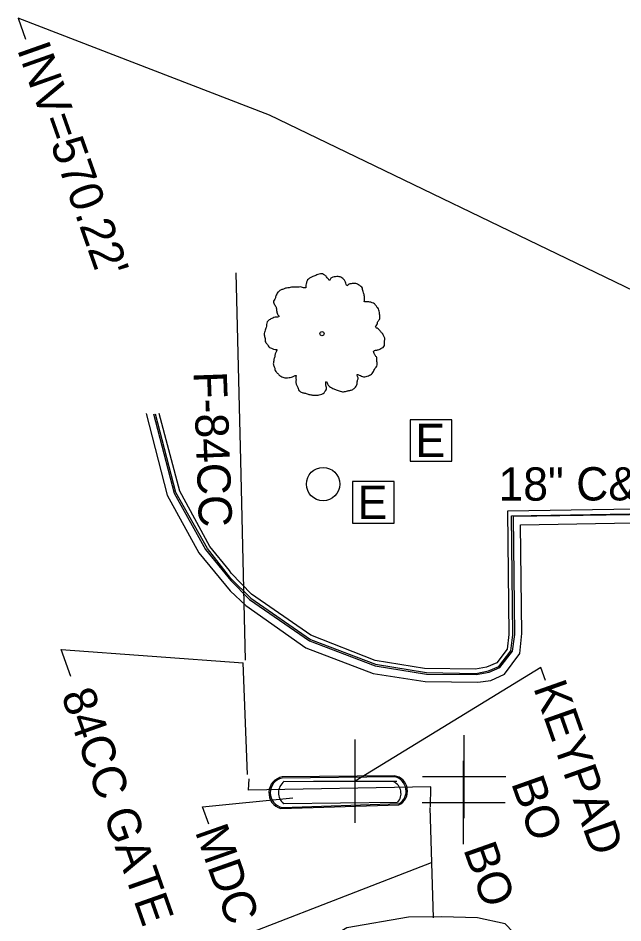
# Model space of a CAD drawing. Extents: x 2004847 to 2009016, y 1134161 to 1140101.
# Drawn here: x 2007175.3 to 2007247.9, y 1137829 to 1137937.7 of the extents above; entities that cross this region are included whole.
import ezdxf

# ---------------------------------------------------------------- set-up
doc = ezdxf.new("R2010")
doc.units = 0
for name, color, linetype in [('RD_EX_Conc', 7, 'Continuous'), ('RD_EX_Curb', 7, 'Continuous'), ('RD_EX_DR_Inlet_txCode', 7, 'Continuous'), ('RD_EX_DR_Pipe', 7, 'Continuous'), ('RD_EX_DV_Prop_txCode', 7, 'Continuous'), ('RD_EX_Fence_ChLk', 7, 'Continuous'), ('RD_EX_Road', 7, 'Continuous'), ('RD_EX_SU_Elec', 7, 'Continuous'), ('RD_EX_SU_Misc', 7, 'Continuous'), ('RD_EX_VEG', 7, 'Continuous'), ('RD_Sketch3', 7, 'Continuous')]:
    doc.layers.add(name, color=color, linetype=linetype)

msp = doc.modelspace()

# ---------------------------------------------------------------- linework, layer by layer
at = {"layer": 'RD_EX_Conc'}
for points in [[(2007220.47, 1137846.68), (2007206.98, 1137846.57)], [(2007206.82, 1137842.75), (2007221, 1137843.18)]]:
    msp.add_lwpolyline(points, dxfattribs=at)
for centre, major_axis, ratio, start_param, end_param in [((2007207.34, 1137844.64), (-1.6, -1.13), 0.998561, 4.278789, 6.970429), ((2007220.18, 1137844.85), (-1.73, -0.67), 0.999622, 1.654809, 4.188453)]:
    msp.add_ellipse(centre, major_axis=major_axis, ratio=ratio, start_param=start_param, end_param=end_param, dxfattribs=at)
at = {"layer": 'RD_EX_Curb'}
for points in [[(2007191.52, 1137890.16), (2007194.01, 1137880.62), (2007197.75, 1137873.88), (2007200.83, 1137870.13)], [(2007203.21, 1137868), (2007200.81, 1137870.39), (2007198.02, 1137873.97), (2007194.22, 1137880.73), (2007191.76, 1137890.14)], [(2007234.04, 1137878.46), (2007234.21, 1137863.66), (2007234.02, 1137861.9), (2007232.77, 1137860.26), (2007231.53, 1137859.73), (2007230.19, 1137859.48), (2007224.06, 1137859.59), (2007218.15, 1137860.52), (2007210.44, 1137863.58), (2007203.29, 1137868.51), (2007200.84, 1137871.04), (2007200.64, 1137871.33), (2007198.27, 1137874.23), (2007194.69, 1137880.89), (2007192.22, 1137890.2)], [(2007342.35, 1137858.38), (2007323.87, 1137859.99), (2007284.06, 1137860.35), (2007281.27, 1137861.4), (2007280.31, 1137864.34), (2007280.16, 1137868.17), (2007280.02, 1137879.19), (2007234.04, 1137878.46)], [(2007203.21, 1137868), (2007210.38, 1137863.07), (2007218.2, 1137860.11), (2007224.3, 1137859.1), (2007230.25, 1137858.99), (2007231.75, 1137859.28), (2007233, 1137859.83), (2007234.45, 1137861.7), (2007234.68, 1137863.63), (2007234.53, 1137877.92), (2007279.54, 1137878.68)], [(2007342.26, 1137857.73), (2007323.89, 1137859.29), (2007284, 1137859.66), (2007280.78, 1137860.91), (2007279.56, 1137864.29), (2007279.52, 1137868.15), (2007279.32, 1137878.45), (2007234.75, 1137877.83)], [(2007200.83, 1137870.13), (2007203.06, 1137867.85), (2007210.28, 1137862.88), (2007218.17, 1137859.88), (2007224.31, 1137858.88), (2007230.27, 1137858.85), (2007231.85, 1137859.12), (2007233.14, 1137859.69), (2007234.64, 1137861.65), (2007234.91, 1137863.65), (2007234.75, 1137877.83)], [(2007220.54, 1137846.55), (2007206.98, 1137846.41)], [(2007220.38, 1137845.97), (2007207.19, 1137846.01)], [(2007207, 1137842.89), (2007221.06, 1137843.34)], [(2007207.15, 1137843.34), (2007220.85, 1137843.51)]]:
    msp.add_lwpolyline(points, dxfattribs=at)
for centre, major_axis, ratio, start_param, end_param in [((2007220.1, 1137844.83), (-1.6, 0.76), 0.999407, 2.587662, 4.901508), ((2007207.32, 1137844.65), (-1.34, -1.19), 0.995956, 4.178522, 6.947638), ((2007208.25, 1137844.65), (0.2, -1.71), 0.991907, 3.694648, 5.469963), ((2007219.68, 1137844.56), (-0.77, 1.38), 0.997635, 3.474631, 5.312955)]:
    msp.add_ellipse(centre, major_axis=major_axis, ratio=ratio, start_param=start_param, end_param=end_param, dxfattribs=at)
at = {"layer": 'RD_EX_DR_Inlet_txCode'}
msp.add_lwpolyline([(2007205.45, 1137926.04), (2007175.27, 1137937.7), (2007176.16, 1137935.18)], dxfattribs=at)
at = {"layer": 'RD_EX_DR_Pipe'}
msp.add_line((2007348.82, 1137856.76), (2007205.45, 1137926.04), dxfattribs=at)
at = {"layer": 'RD_EX_DV_Prop_txCode'}
for p, q in [((2007215.75, 1137841.03), (2007215.75, 1137851.03)), ((2007228.85, 1137841.58), (2007228.85, 1137851.58)), ((2007228.78, 1137838.47), (2007228.78, 1137848.47)), ((2007223.85, 1137846.58), (2007233.85, 1137846.58)), ((2007210.75, 1137846.03), (2007220.75, 1137846.03)), ((2007223.78, 1137843.47), (2007233.78, 1137843.47))]:
    msp.add_line(p, q, dxfattribs=at)
at = {"layer": 'RD_EX_Fence_ChLk'}
for p, q in [((2007202.82, 1137846.85), (2007202.31, 1137860.24)), ((2007224.73, 1137842.88), (2007225.11, 1137829.63))]:
    msp.add_line(p, q, dxfattribs=at)
for points in [[(2007202.57, 1137860.57), (2007202.01, 1137884.55), (2007201.44, 1137907.09)], [(2007224.78, 1137842.97), (2007224.82, 1137845.35), (2007202.93, 1137844.94), (2007203.03, 1137846.31)]]:
    msp.add_lwpolyline(points, dxfattribs=at)
at = {"layer": 'RD_EX_Road'}
for points in [[(2007190.63, 1137890.19), (2007193.15, 1137880.4), (2007196.98, 1137873.48), (2007200.72, 1137868.91), (2007202.6, 1137867.13)], [(2007202.6, 1137867.13), (2007209.83, 1137862.06), (2007217.91, 1137858.99), (2007224.16, 1137858), (2007230.48, 1137857.93), (2007232.05, 1137858.14), (2007233.7, 1137858.88), (2007235.52, 1137861.38), (2007235.78, 1137863.76), (2007235.63, 1137876.84), (2007278.49, 1137877.59), (2007278.58, 1137868.37)], [(2007222.15, 1137829.7), (2007214.73, 1137828.44), (2007201.59, 1137820.57), (2007194.54, 1137809.87), (2007192.76, 1137799.43), (2007193.05, 1137778.3)], [(2007236.36, 1137809.44), (2007236.38, 1137812.21), (2007236.34, 1137824.47), (2007235.71, 1137826.89), (2007233.77, 1137828.89), (2007230.44, 1137829.63), (2007226.11, 1137829.76), (2007222.15, 1137829.7)]]:
    msp.add_lwpolyline(points, dxfattribs=at)
at = {"layer": 'RD_EX_SU_Elec'}
for points in [[(2007227.37, 1137889.46), (2007222.37, 1137889.46), (2007222.37, 1137884.46), (2007227.37, 1137884.46)], [(2007220.43, 1137882.04), (2007215.44, 1137882.04), (2007215.44, 1137877.04), (2007220.43, 1137877.04)]]:
    msp.add_lwpolyline(points, close=True, dxfattribs=at)
at = {"layer": 'RD_EX_SU_Misc'}
msp.add_circle((2007211.89, 1137881.72), 2, dxfattribs=at)
at = {"layer": 'RD_EX_VEG'}
for centre, radius in [((2007211.76, 1137899.79), 0.25), ((2007211.75, 1137899.78), 0.0001)]:
    msp.add_circle(centre, radius, dxfattribs=at)
for points in [[(2007211.89, 1137906.96), (2007211.59, 1137906.99), (2007211.27, 1137906.89), (2007211.02, 1137906.79), (2007210.79, 1137906.71), (2007210.57, 1137906.61), (2007210.27, 1137906.44), (2007210.04, 1137906.24), (2007209.92, 1137905.99), (2007209.87, 1137905.76), (2007209.82, 1137905.49), (2007209.82, 1137905.31), (2007209.69, 1137905.29), (2007209.54, 1137905.31), (2007209.29, 1137905.39), (2007209.04, 1137905.39), (2007208.79, 1137905.39), (2007208.44, 1137905.36), (2007208.09, 1137905.36), (2007207.82, 1137905.31), (2007207.49, 1137905.26), (2007207.12, 1137905.14), (2007206.77, 1137905.01), (2007206.47, 1137904.76), (2007206.22, 1137904.29), (2007206.09, 1137903.94), (2007205.94, 1137903.69), (2007206.09, 1137903.24), (2007206.27, 1137902.89), (2007206.29, 1137902.69), (2007206.37, 1137902.26), (2007206.47, 1137902.04), (2007206.59, 1137901.84), (2007206.52, 1137901.81), (2007206.14, 1137901.76), (2007205.84, 1137901.66), (2007205.42, 1137901.44), (2007205.19, 1137901.21), (2007205.09, 1137900.89), (2007205.07, 1137900.54), (2007204.97, 1137900.34), (2007204.9, 1137900.06), (2007204.87, 1137899.99), (2007204.82, 1137899.66), (2007204.92, 1137899.21), (2007204.95, 1137898.86), (2007205.07, 1137898.64), (2007205.22, 1137898.47), (2007205.39, 1137898.22), (2007205.79, 1137897.99), (2007206.12, 1137897.89), (2007206.32, 1137897.87), (2007206.14, 1137897.37), (2007206.09, 1137897.02), (2007205.97, 1137896.62), (2007205.97, 1137896.54), (2007205.92, 1137896.07), (2007206.07, 1137895.74), (2007206.14, 1137895.37), (2007206.32, 1137895.14), (2007206.59, 1137894.84), (2007206.92, 1137894.62), (2007207.42, 1137894.49), (2007207.82, 1137894.52), (2007208.39, 1137894.69), (2007208.64, 1137894.77), (2007208.62, 1137894.59), (2007208.64, 1137894.22), (2007208.64, 1137893.79), (2007208.79, 1137893.47), (2007208.89, 1137893.19), (2007209.04, 1137892.94), (2007209.37, 1137892.72), (2007209.77, 1137892.64), (2007210.19, 1137892.49), (2007210.64, 1137892.42), (2007211.14, 1137892.39), (2007211.74, 1137892.54), (2007212.02, 1137892.67), (2007212.12, 1137892.84), (2007212.32, 1137893.22), (2007212.27, 1137893.44), (2007212.29, 1137894.04), (2007212.39, 1137893.87), (2007212.57, 1137893.52), (2007213.07, 1137893.22), (2007213.47, 1137893.04), (2007213.94, 1137892.89), (2007214.24, 1137892.82), (2007214.72, 1137892.89), (2007215.09, 1137892.97), (2007215.47, 1137893.09), (2007215.77, 1137893.37), (2007215.94, 1137893.64), (2007215.99, 1137893.92), (2007216.07, 1137894.29), (2007216.12, 1137894.47)], [(2007216.12, 1137894.47), (2007216.04, 1137894.64), (2007215.99, 1137894.89), (2007216.07, 1137894.87), (2007216.24, 1137894.82), (2007216.51, 1137894.69), (2007216.74, 1137894.62), (2007217.06, 1137894.64), (2007217.34, 1137894.74), (2007217.79, 1137895.02), (2007218.06, 1137895.49), (2007218.34, 1137895.89), (2007218.41, 1137896.22), (2007218.36, 1137896.44), (2007218.34, 1137896.94), (2007218.14, 1137897.19), (2007218.09, 1137897.32), (2007217.99, 1137897.72), (2007218.06, 1137897.77), (2007218.34, 1137897.82), (2007218.71, 1137897.94), (2007218.99, 1137898.07), (2007219.21, 1137898.24), (2007219.29, 1137898.47), (2007219.26, 1137898.86), (2007219.31, 1137899.26), (2007219.24, 1137899.41), (2007219.14, 1137899.56), (2007219.06, 1137899.76), (2007218.91, 1137899.91), (2007218.81, 1137900.06), (2007218.71, 1137900.16), (2007218.59, 1137900.31), (2007218.41, 1137900.44), (2007218.26, 1137900.49), (2007218.21, 1137900.64), (2007218.36, 1137900.84), (2007218.41, 1137900.94), (2007218.44, 1137901.16), (2007218.66, 1137901.51), (2007218.71, 1137901.91), (2007218.66, 1137902.34), (2007218.61, 1137902.61), (2007218.46, 1137902.89), (2007218.26, 1137903.14), (2007218.14, 1137903.31), (2007217.96, 1137903.44), (2007217.64, 1137903.56), (2007217.39, 1137903.61), (2007217.04, 1137903.61), (2007216.84, 1137903.66), (2007216.86, 1137903.71), (2007216.86, 1137903.86), (2007216.86, 1137904.14), (2007216.79, 1137904.59), (2007216.64, 1137905.09), (2007216.64, 1137905.11), (2007216.54, 1137905.36), (2007216.32, 1137905.56), (2007216.14, 1137905.66), (2007215.94, 1137905.79), (2007215.69, 1137905.81), (2007215.39, 1137905.81), (2007215.12, 1137905.76), (2007214.92, 1137905.66), (2007214.74, 1137905.54), (2007214.67, 1137905.69), (2007214.57, 1137905.99), (2007214.52, 1137906.14), (2007214.37, 1137906.31), (2007214.14, 1137906.51), (2007213.69, 1137906.64), (2007213.07, 1137906.56), (2007212.77, 1137906.36), (2007212.62, 1137906.19), (2007212.57, 1137906.31), (2007212.37, 1137906.51), (2007212.27, 1137906.69), (2007212.09, 1137906.81), (2007211.94, 1137906.91), (2007211.84, 1137906.96)]]:
    msp.add_spline(points, degree=3, dxfattribs=at)
at = {"layer": 'RD_Sketch3'}
for points in [[(2007181.58, 1137858.6), (2007180.43, 1137861.84), (2007202.31, 1137860.24)], [(2007238.62, 1137858.13), (2007238.07, 1137859.69), (2007215.75, 1137846.03)], [(2007198.16, 1137840.88), (2007197.42, 1137842.97), (2007208.25, 1137844.04)], [(2007192.91, 1137826.5), (2007193.73, 1137824.17), (2007224.92, 1137836.25)]]:
    msp.add_lwpolyline(points, dxfattribs=at)

# ---------------------------------------------------------------- texts
at = {"layer": 'RD_EX_DR_Inlet_txCode'}
msp.add_text("INV=570.22'", height=4, rotation=289.4494, dxfattribs=at).set_placement((2007175.09, 1137933.97))
at = {"layer": 'RD_EX_SU_Elec'}
for p in [(2007222.99, 1137884.96), (2007216.05, 1137877.54)]:
    msp.add_text('E', height=4, dxfattribs=at).set_placement(p)
at = {"layer": 'RD_Sketch3'}
for s, rotation, p in [('F-84CC', 272.0612, (2007196.32, 1137895.2)), ('18" C&G', 0.1683, (2007232.97, 1137879.72)), ('KEYPAD', 289.4494, (2007237.12, 1137857.28)), ('84CC GATE', 289.4494, (2007180.39, 1137856.41)), ('BO', 289.4494, (2007234.45, 1137845.82)), ('MDC', 289.4494, (2007196.47, 1137840)), ('BO', 289.4494, (2007228.71, 1137837.87))]:
    msp.add_text(s, height=4, rotation=rotation, dxfattribs=at).set_placement(p)

doc.saveas('drawing.dxf')
